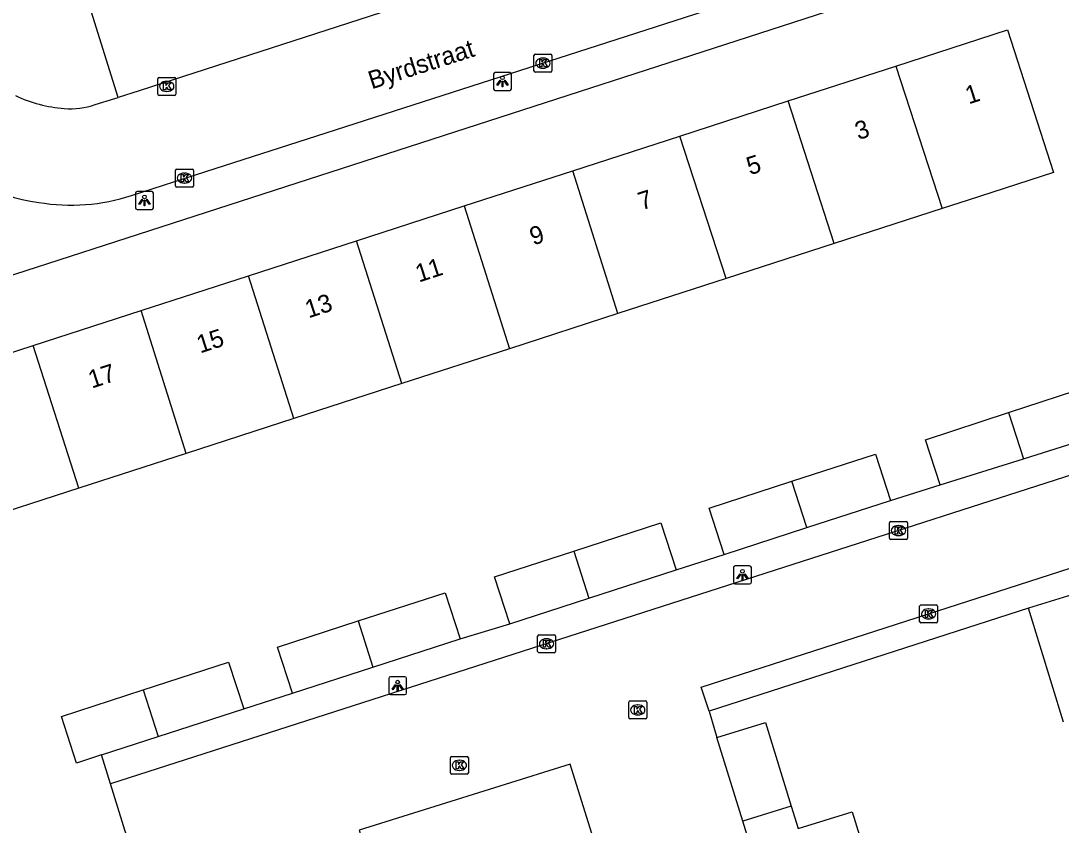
# Model space of a CAD drawing. Extents: x 161253 to 161848, y 384872 to 385383.
# Drawn here: x 161432.4 to 161490.3, y 385002.1 to 385046.9 of the extents above; entities that cross this region are included whole.
import ezdxf

# ---------------------------------------------------------------- set-up
doc = ezdxf.new("R2010")
doc.units = 0
for name, color, linetype in [('IMGEO_Kolk', 7, 'Continuous'), ('IMGEO_Lichtpunt', 7, 'Continuous'), ('IMGEO_Muur', 7, 'Continuous'), ('IMGEO_Openbare_ruimte_label', 7, 'Continuous'), ('IMGEO_Pand', 7, 'Continuous'), ('IMGEO_Pand_nummerreeks', 7, 'Continuous'), ('IMGEO_Parkeervlak_open', 7, 'Continuous'), ('IMGEO_Rijbaan_lokaal_open', 7, 'Continuous'), ('IMGEO_Voetpad_open', 7, 'Continuous')]:
    doc.layers.add(name, color=color, linetype=linetype)

msp = doc.modelspace()

# ---------------------------------------------------------------- linework, layer by layer
at = {"layer": 'IMGEO_Kolk'}
for p, q in [((161460.997, 385044.098), (161460.997, 385044.95)), ((161461.072, 385045.024), (161461.924, 385045.024)), ((161461.485, 385044.804), (161461.51, 385044.804)), ((161461.998, 385044.95), (161461.998, 385044.098)), ((161461.924, 385044.024), (161461.072, 385044.024)), ((161461.508, 385044.244), (161461.483, 385044.244)), ((161440.057, 385042.808), (161440.057, 385043.66)), ((161440.132, 385043.734), (161440.984, 385043.734)), ((161440.545, 385043.514), (161440.57, 385043.514)), ((161441.058, 385043.66), (161441.058, 385042.808)), ((161440.568, 385042.954), (161440.543, 385042.954)), ((161440.984, 385042.734), (161440.132, 385042.734)), ((161441.046, 385037.703), (161441.046, 385038.555)), ((161441.121, 385038.629), (161441.973, 385038.629)), ((161441.534, 385038.409), (161441.559, 385038.409)), ((161442.047, 385038.555), (161442.047, 385037.703)), ((161441.973, 385037.629), (161441.121, 385037.629)), ((161441.557, 385037.849), (161441.532, 385037.849)), ((161480.786, 385018.095), (161480.786, 385018.947)), ((161480.861, 385019.021), (161481.713, 385019.021)), ((161481.274, 385018.801), (161481.299, 385018.801)), ((161481.787, 385018.947), (161481.787, 385018.095)), ((161481.713, 385018.021), (161480.861, 385018.021)), ((161481.297, 385018.241), (161481.272, 385018.241)), ((161482.465, 385013.457), (161482.465, 385014.309)), ((161482.54, 385014.383), (161483.392, 385014.383)), ((161482.953, 385014.163), (161482.978, 385014.163)), ((161483.466, 385014.309), (161483.466, 385013.457)), ((161483.392, 385013.383), (161482.54, 385013.383)), ((161482.976, 385013.603), (161482.951, 385013.603)), ((161461.275, 385012.725), (161462.127, 385012.725)), ((161461.2, 385011.799), (161461.2, 385012.651)), ((161461.688, 385012.505), (161461.713, 385012.505)), ((161462.201, 385012.651), (161462.201, 385011.799)), ((161462.127, 385011.725), (161461.275, 385011.725)), ((161461.711, 385011.945), (161461.686, 385011.945)), ((161466.275, 385008.115), (161466.275, 385008.967)), ((161466.35, 385009.041), (161467.202, 385009.041)), ((161466.763, 385008.821), (161466.788, 385008.821)), ((161467.276, 385008.967), (161467.276, 385008.115)), ((161466.786, 385008.261), (161466.761, 385008.261)), ((161467.202, 385008.041), (161466.35, 385008.041)), ((161456.345, 385005.034), (161456.345, 385005.886)), ((161456.42, 385005.96), (161457.272, 385005.96)), ((161457.346, 385005.886), (161457.346, 385005.034)), ((161456.856, 385005.18), (161456.831, 385005.18)), ((161456.833, 385005.74), (161456.858, 385005.74)), ((161457.272, 385004.96), (161456.42, 385004.96))]:
    msp.add_line(p, q, dxfattribs=at)
for points in [[(161460.997, 385044.098), (161460.997, 385044.95)], [(161461.072, 385045.024), (161461.924, 385045.024)], [(161461.318, 385044.724), (161461.441, 385044.724), (161461.441, 385044.573), (161461.571, 385044.724), (161461.735, 385044.724), (161461.589, 385044.573), (161461.742, 385044.324), (161461.59, 385044.324), (161461.505, 385044.488), (161461.441, 385044.421), (161461.441, 385044.324), (161461.318, 385044.324), (161461.318, 385044.724)], [(161461.998, 385044.95), (161461.998, 385044.098)], [(161461.924, 385044.024), (161461.072, 385044.024)], [(161440.057, 385042.808), (161440.057, 385043.66)], [(161440.132, 385043.734), (161440.984, 385043.734)], [(161440.378, 385043.434), (161440.501, 385043.434), (161440.501, 385043.283), (161440.631, 385043.434), (161440.795, 385043.434), (161440.649, 385043.283), (161440.802, 385043.034), (161440.65, 385043.034), (161440.565, 385043.198), (161440.501, 385043.131), (161440.501, 385043.034), (161440.378, 385043.034), (161440.378, 385043.434)], [(161441.058, 385043.66), (161441.058, 385042.808)], [(161440.984, 385042.734), (161440.132, 385042.734)], [(161441.046, 385037.703), (161441.046, 385038.555)], [(161441.121, 385038.629), (161441.973, 385038.629)], [(161441.367, 385038.329), (161441.49, 385038.329), (161441.49, 385038.178), (161441.62, 385038.329), (161441.784, 385038.329), (161441.638, 385038.178), (161441.791, 385037.929), (161441.639, 385037.929), (161441.554, 385038.093), (161441.49, 385038.026), (161441.49, 385037.929), (161441.367, 385037.929), (161441.367, 385038.329)], [(161442.047, 385038.555), (161442.047, 385037.703)], [(161441.973, 385037.629), (161441.121, 385037.629)], [(161480.786, 385018.095), (161480.786, 385018.947)], [(161480.861, 385019.021), (161481.713, 385019.021)], [(161481.107, 385018.721), (161481.23, 385018.721), (161481.23, 385018.57), (161481.36, 385018.721), (161481.524, 385018.721), (161481.378, 385018.57), (161481.531, 385018.321), (161481.379, 385018.321), (161481.294, 385018.485), (161481.23, 385018.418), (161481.23, 385018.321), (161481.107, 385018.321), (161481.107, 385018.721)], [(161481.787, 385018.947), (161481.787, 385018.095)], [(161481.713, 385018.021), (161480.861, 385018.021)], [(161482.465, 385013.457), (161482.465, 385014.309)], [(161482.54, 385014.383), (161483.392, 385014.383)], [(161482.786, 385014.083), (161482.909, 385014.083), (161482.909, 385013.932), (161483.039, 385014.083), (161483.203, 385014.083), (161483.057, 385013.932), (161483.21, 385013.683), (161483.058, 385013.683), (161482.973, 385013.847), (161482.909, 385013.78), (161482.909, 385013.683), (161482.786, 385013.683), (161482.786, 385014.083)], [(161483.466, 385014.309), (161483.466, 385013.457)], [(161483.392, 385013.383), (161482.54, 385013.383)], [(161461.275, 385012.725), (161462.127, 385012.725)], [(161461.2, 385011.799), (161461.2, 385012.651)], [(161461.521, 385012.425), (161461.644, 385012.425), (161461.644, 385012.274), (161461.774, 385012.425), (161461.938, 385012.425), (161461.792, 385012.274), (161461.945, 385012.025), (161461.793, 385012.025), (161461.708, 385012.189), (161461.644, 385012.122), (161461.644, 385012.025), (161461.521, 385012.025), (161461.521, 385012.425)], [(161462.201, 385012.651), (161462.201, 385011.799)], [(161462.127, 385011.725), (161461.275, 385011.725)], [(161466.275, 385008.115), (161466.275, 385008.967)], [(161466.35, 385009.041), (161467.202, 385009.041)], [(161466.596, 385008.741), (161466.719, 385008.741), (161466.719, 385008.59), (161466.849, 385008.741), (161467.013, 385008.741), (161466.867, 385008.59), (161467.02, 385008.341), (161466.868, 385008.341), (161466.783, 385008.505), (161466.719, 385008.438), (161466.719, 385008.341), (161466.596, 385008.341), (161466.596, 385008.741)], [(161467.276, 385008.967), (161467.276, 385008.115)], [(161467.202, 385008.041), (161466.35, 385008.041)], [(161456.345, 385005.034), (161456.345, 385005.886)], [(161456.42, 385005.96), (161457.272, 385005.96)], [(161457.346, 385005.886), (161457.346, 385005.034)], [(161456.666, 385005.66), (161456.789, 385005.66), (161456.789, 385005.509), (161456.919, 385005.66), (161457.083, 385005.66), (161456.937, 385005.509), (161457.09, 385005.26), (161456.938, 385005.26), (161456.853, 385005.424), (161456.789, 385005.357), (161456.789, 385005.26), (161456.666, 385005.26), (161456.666, 385005.66)], [(161457.272, 385004.96), (161456.42, 385004.96)]]:
    msp.add_lwpolyline(points, dxfattribs=at)
for centre, start, end in [((161461.074, 385044.948), 91.55205, 178.44795), ((161461.074, 385044.948), 91.55205, 178.44795), ((161461.922, 385044.948), 1.55205, 88.44795), ((161461.922, 385044.948), 1.55205, 88.44795), ((161461.074, 385044.1), 181.55205, 268.44795), ((161461.074, 385044.1), 181.55205, 268.44795), ((161461.922, 385044.1), 271.55205, 358.44795), ((161461.922, 385044.1), 271.55205, 358.44795), ((161440.134, 385043.658), 91.55205, 178.44795), ((161440.134, 385043.658), 91.55205, 178.44795), ((161440.982, 385043.658), 1.55205, 88.44795), ((161440.982, 385043.658), 1.55205, 88.44795), ((161440.134, 385042.81), 181.55205, 268.44795), ((161440.134, 385042.81), 181.55205, 268.44795), ((161440.982, 385042.81), 271.55205, 358.44795), ((161440.982, 385042.81), 271.55205, 358.44795), ((161441.123, 385038.553), 91.55205, 178.44795), ((161441.123, 385038.553), 91.55205, 178.44795), ((161441.971, 385038.553), 1.55205, 88.44795), ((161441.971, 385038.553), 1.55205, 88.44795), ((161441.123, 385037.705), 181.55205, 268.44795), ((161441.123, 385037.705), 181.55205, 268.44795), ((161441.971, 385037.705), 271.55205, 358.44795), ((161441.971, 385037.705), 271.55205, 358.44795), ((161480.863, 385018.945), 91.55205, 178.44795), ((161480.863, 385018.945), 91.55205, 178.44795), ((161481.711, 385018.945), 1.55205, 88.44795), ((161481.711, 385018.945), 1.55205, 88.44795), ((161480.863, 385018.097), 181.55205, 268.44795), ((161480.863, 385018.097), 181.55205, 268.44795), ((161481.711, 385018.097), 271.55205, 358.44795), ((161481.711, 385018.097), 271.55205, 358.44795), ((161482.542, 385014.307), 91.55205, 178.44795), ((161482.542, 385014.307), 91.55205, 178.44795), ((161483.39, 385014.307), 1.55205, 88.44795), ((161483.39, 385014.307), 1.55205, 88.44795), ((161482.542, 385013.459), 181.55205, 268.44795), ((161482.542, 385013.459), 181.55205, 268.44795), ((161483.39, 385013.459), 271.55205, 358.44795), ((161483.39, 385013.459), 271.55205, 358.44795), ((161461.277, 385012.649), 91.55205, 178.44795), ((161461.277, 385012.649), 91.55205, 178.44795), ((161462.125, 385012.649), 1.55205, 88.44795), ((161462.125, 385012.649), 1.55205, 88.44795), ((161461.277, 385011.801), 181.55205, 268.44795), ((161461.277, 385011.801), 181.55205, 268.44795), ((161462.125, 385011.801), 271.55205, 358.44795), ((161462.125, 385011.801), 271.55205, 358.44795), ((161466.352, 385008.965), 91.55205, 178.44795), ((161466.352, 385008.965), 91.55205, 178.44795), ((161467.2, 385008.965), 1.55205, 88.44795), ((161467.2, 385008.965), 1.55205, 88.44795), ((161466.352, 385008.117), 181.55205, 268.44795), ((161466.352, 385008.117), 181.55205, 268.44795), ((161467.2, 385008.117), 271.55205, 358.44795), ((161467.2, 385008.117), 271.55205, 358.44795), ((161456.422, 385005.884), 91.55205, 178.44795), ((161456.422, 385005.884), 91.55205, 178.44795), ((161457.27, 385005.884), 1.55205, 88.44795), ((161457.27, 385005.884), 1.55205, 88.44795), ((161456.422, 385005.036), 181.55205, 268.44795), ((161456.422, 385005.036), 181.55205, 268.44795), ((161457.27, 385005.036), 271.55205, 358.44795), ((161457.27, 385005.036), 271.55205, 358.44795)]:
    msp.add_arc(centre, 0.0765, start, end, dxfattribs=at)
for centre, major_axis, ratio, start_param, end_param in [((161461.484, 385044.524), (-0.387, 0.002), 0.722429, 4.712389, 7.853982), ((161461.509, 385044.524), (-0.39, 0.002), 0.717154, 1.570796, 4.712389), ((161440.544, 385043.234), (-0.387, 0.002), 0.722429, 4.712389, 7.853982), ((161440.569, 385043.234), (-0.39, 0.002), 0.717154, 1.570796, 4.712389), ((161441.533, 385038.129), (-0.387, 0.002), 0.722429, 4.712389, 7.853982), ((161441.558, 385038.129), (-0.39, 0.002), 0.717154, 1.570796, 4.712389), ((161481.273, 385018.521), (-0.387, 0.002), 0.722429, 4.712389, 7.853982), ((161481.298, 385018.521), (-0.39, 0.002), 0.717154, 1.570796, 4.712389), ((161482.952, 385013.883), (-0.387, 0.002), 0.722429, 4.712389, 7.853982), ((161482.977, 385013.883), (-0.39, 0.002), 0.717154, 1.570796, 4.712389), ((161461.687, 385012.225), (-0.387, 0.002), 0.722429, 4.712389, 7.853982), ((161461.712, 385012.225), (-0.39, 0.002), 0.717154, 1.570796, 4.712389), ((161466.762, 385008.541), (-0.387, 0.002), 0.722429, 4.712389, 7.853982), ((161466.787, 385008.541), (-0.39, 0.002), 0.717154, 1.570796, 4.712389), ((161456.832, 385005.46), (-0.387, 0.002), 0.722429, 4.712389, 7.853982), ((161456.857, 385005.46), (-0.39, 0.002), 0.717154, 1.570796, 4.712389)]:
    msp.add_ellipse(centre, major_axis=major_axis, ratio=ratio, start_param=start_param, end_param=end_param, dxfattribs=at)
at = {"layer": 'IMGEO_Lichtpunt'}
for p, q in [((161459.651, 385044.005), (161458.843, 385044.005)), ((161459.651, 385044.005), (161458.843, 385044.005)), ((161458.749, 385043.91), (161458.749, 385043.103)), ((161458.749, 385043.91), (161458.749, 385043.103)), ((161459.745, 385043.103), (161459.745, 385043.91)), ((161459.745, 385043.103), (161459.745, 385043.91)), ((161458.843, 385043.009), (161459.651, 385043.009)), ((161458.843, 385043.009), (161459.651, 385043.009)), ((161438.817, 385037.286), (161438.817, 385036.479)), ((161438.817, 385037.286), (161438.817, 385036.479)), ((161439.719, 385037.381), (161438.911, 385037.381)), ((161439.719, 385037.381), (161438.911, 385037.381)), ((161439.813, 385036.479), (161439.813, 385037.286)), ((161439.813, 385036.479), (161439.813, 385037.286)), ((161438.911, 385036.385), (161439.719, 385036.385)), ((161438.911, 385036.385), (161439.719, 385036.385)), ((161472.102, 385016.459), (161472.102, 385015.652)), ((161472.102, 385016.459), (161472.102, 385015.652)), ((161473.004, 385016.554), (161472.196, 385016.554)), ((161473.004, 385016.554), (161472.196, 385016.554)), ((161473.098, 385015.652), (161473.098, 385016.459)), ((161473.098, 385015.652), (161473.098, 385016.459)), ((161472.196, 385015.558), (161473.004, 385015.558)), ((161472.196, 385015.558), (161473.004, 385015.558)), ((161453.817, 385010.39), (161453.009, 385010.39)), ((161453.817, 385010.39), (161453.009, 385010.39)), ((161452.915, 385010.295), (161452.915, 385009.488)), ((161452.915, 385010.295), (161452.915, 385009.488)), ((161453.911, 385009.488), (161453.911, 385010.295)), ((161453.911, 385009.488), (161453.911, 385010.295)), ((161453.009, 385009.394), (161453.817, 385009.394)), ((161453.009, 385009.394), (161453.817, 385009.394))]:
    msp.add_line(p, q, dxfattribs=at)
for points in [[(161459.123, 385043.574), (161459.162, 385043.546), (161458.974, 385043.284), (161458.936, 385043.311), (161459.123, 385043.574)], [(161459.225, 385043.526), (161459.272, 385043.526), (161459.272, 385043.204), (161459.225, 385043.204), (161459.225, 385043.526)], [(161459.335, 385043.546), (161459.373, 385043.573), (161459.56, 385043.311), (161459.521, 385043.283), (161459.335, 385043.546)], [(161439.191, 385036.95), (161439.23, 385036.922), (161439.042, 385036.66), (161439.004, 385036.687), (161439.191, 385036.95)], [(161439.293, 385036.902), (161439.34, 385036.902), (161439.34, 385036.58), (161439.293, 385036.58), (161439.293, 385036.902)], [(161439.403, 385036.922), (161439.441, 385036.949), (161439.628, 385036.687), (161439.589, 385036.659), (161439.403, 385036.922)], [(161472.476, 385016.123), (161472.515, 385016.095), (161472.327, 385015.833), (161472.289, 385015.86), (161472.476, 385016.123)], [(161472.578, 385016.075), (161472.625, 385016.075), (161472.625, 385015.753), (161472.578, 385015.753), (161472.578, 385016.075)], [(161472.688, 385016.095), (161472.726, 385016.122), (161472.913, 385015.86), (161472.874, 385015.832), (161472.688, 385016.095)], [(161453.289, 385009.959), (161453.328, 385009.931), (161453.14, 385009.669), (161453.102, 385009.696), (161453.289, 385009.959)], [(161453.391, 385009.911), (161453.438, 385009.911), (161453.438, 385009.589), (161453.391, 385009.589), (161453.391, 385009.911)], [(161453.501, 385009.931), (161453.539, 385009.958), (161453.726, 385009.696), (161453.687, 385009.668), (161453.501, 385009.931)]]:
    msp.add_lwpolyline(points, dxfattribs=at)
for centre in [(161459.248, 385043.708), (161439.316, 385037.084), (161472.601, 385016.257), (161453.414, 385010.093)]:
    msp.add_circle(centre, 0.0994, dxfattribs=at)
for centre, start, end in [((161458.843, 385043.91), 90, 180), ((161458.843, 385043.91), 90, 180), ((161459.651, 385043.91), 0, 90), ((161459.651, 385043.91), 0, 90), ((161458.843, 385043.103), 180, 270), ((161458.843, 385043.103), 180, 270), ((161459.651, 385043.103), 270, 0), ((161459.651, 385043.103), 270, 360), ((161438.911, 385037.286), 90, 180), ((161438.911, 385037.286), 90, 180), ((161439.719, 385037.286), 0, 90), ((161439.719, 385037.286), 0, 90), ((161438.911, 385036.479), 180, 270), ((161438.911, 385036.479), 180, 270), ((161439.719, 385036.479), 270, 0), ((161439.719, 385036.479), 270, 360), ((161472.196, 385016.459), 90, 180), ((161472.196, 385016.459), 90, 180), ((161473.004, 385016.459), 0, 90), ((161473.004, 385016.459), 0, 90), ((161472.196, 385015.652), 180, 270), ((161472.196, 385015.652), 180, 270), ((161473.004, 385015.652), 270, 0), ((161473.004, 385015.652), 270, 360), ((161453.009, 385010.295), 90, 180), ((161453.009, 385010.295), 90, 180), ((161453.817, 385010.295), 0, 90), ((161453.817, 385010.295), 0, 90), ((161453.009, 385009.488), 180, 270), ((161453.009, 385009.488), 180, 270), ((161453.817, 385009.488), 270, 0), ((161453.817, 385009.488), 270, 360)]:
    msp.add_arc(centre, 0.0946, start, end, dxfattribs=at)
at = {"layer": 'IMGEO_Muur'}
for points in [[(161488.521, 385014.203), (161470.742, 385008.465)], [(161470.742, 385008.465), (161471.18, 385007.012)]]:
    msp.add_lwpolyline(points, dxfattribs=at)
at = {"layer": 'IMGEO_Pand'}
for points in [[(161481.138, 385044.361), (161487.356, 385046.375), (161489.924, 385038.448), (161485.168, 385036.908), (161483.718, 385036.438)], [(161475.149, 385042.421), (161481.138, 385044.361)], [(161481.138, 385044.361), (161483.718, 385036.438)], [(161469.112, 385040.466), (161475.149, 385042.421)], [(161477.713, 385034.493), (161475.149, 385042.421)], [(161463.17, 385038.542), (161469.112, 385040.466)], [(161471.689, 385032.542), (161469.112, 385040.466)], [(161457.106, 385036.578), (161463.17, 385038.542)], [(161465.674, 385030.594), (161463.17, 385038.542)], [(161451.117, 385034.638), (161457.106, 385036.578)], [(161457.106, 385036.578), (161459.631, 385028.637)], [(161483.718, 385036.438), (161477.713, 385034.493)], [(161445.109, 385032.692), (161451.117, 385034.638)], [(161453.645, 385026.699), (161451.117, 385034.638)], [(161477.713, 385034.493), (161471.689, 385032.542)], [(161439.129, 385030.756), (161445.109, 385032.692)], [(161447.63, 385024.751), (161445.109, 385032.692)], [(161471.689, 385032.542), (161465.674, 385030.594)], [(161433.121, 385028.81), (161439.129, 385030.756)], [(161441.635, 385022.809), (161439.129, 385030.756)], [(161465.674, 385030.594), (161459.631, 385028.637)], [(161435.659, 385020.873), (161429.587, 385018.907), (161428.56, 385022.078), (161427.02, 385026.834), (161433.121, 385028.81)], [(161435.659, 385020.873), (161433.121, 385028.81)], [(161459.631, 385028.637), (161453.645, 385026.699)], [(161453.645, 385026.699), (161447.63, 385024.751)], [(161487.414, 385025.088), (161492.06, 385026.613), (161492.885, 385023.978)], [(161483.601, 385021.059), (161482.79, 385023.57), (161487.414, 385025.088)], [(161487.414, 385025.088), (161488.25, 385022.521)], [(161447.63, 385024.751), (161441.635, 385022.809)], [(161488.25, 385022.521), (161492.885, 385023.978)], [(161441.635, 385022.809), (161435.659, 385020.873)], [(161475.356, 385021.265), (161480.011, 385022.773), (161480.847, 385020.193)], [(161483.601, 385021.059), (161488.25, 385022.521)], [(161471.579, 385017.192), (161470.744, 385019.771), (161475.356, 385021.265)], [(161476.195, 385018.687), (161475.356, 385021.265)], [(161476.195, 385018.687), (161480.847, 385020.193)], [(161463.213, 385017.373), (161468.066, 385018.944), (161468.911, 385016.334)], [(161471.579, 385017.192), (161476.195, 385018.687)], [(161459.652, 385013.335), (161458.806, 385015.946), (161463.213, 385017.373)], [(161463.213, 385017.373), (161464.044, 385014.758)], [(161464.044, 385014.758), (161468.911, 385016.334)], [(161496.487, 385016.657), (161488.521, 385014.203)], [(161451.203, 385013.495), (161456.048, 385015.065), (161456.883, 385012.489)], [(161459.652, 385013.335), (161464.044, 385014.758)], [(161490.476, 385007.857), (161488.521, 385014.203)], [(161447.554, 385009.467), (161446.72, 385012.043), (161451.203, 385013.495)], [(161451.203, 385013.495), (161452.023, 385010.915)], [(161452.023, 385010.915), (161456.883, 385012.489)], [(161439.247, 385009.653), (161444.002, 385011.193), (161444.841, 385008.602)], [(161447.554, 385009.467), (161452.023, 385010.915)], [(161436.926, 385006.038), (161435.531, 385005.586), (161434.692, 385008.177), (161439.247, 385009.653)], [(161439.247, 385009.653), (161440.076, 385007.059)], [(161440.076, 385007.059), (161444.841, 385008.602)], [(161471.18, 385007.012), (161473.878, 385007.844), (161475.314, 385003.189)], [(161436.926, 385006.038), (161440.076, 385007.059)], [(161472.616, 385002.358), (161471.18, 385007.012)], [(161475.314, 385003.189), (161472.616, 385002.358)], [(161475.314, 385003.189), (161475.695, 385001.953), (161478.707, 385002.877), (161479.593, 385000), (161480.125, 384998.272)], [(161474.387, 384996.562), (161474.039, 384997.742), (161473.343, 385000), (161472.616, 385002.358)]]:
    msp.add_lwpolyline(points, dxfattribs=at)
at = {"layer": 'IMGEO_Parkeervlak_open'}
msp.add_lwpolyline([(161437.861, 385042.614), (161436.076, 385048.327), (161437.935, 385048.896), (161432.999, 385064.025)], dxfattribs=at)
at = {"layer": 'IMGEO_Rijbaan_lokaal_open'}
for points in [[(161470.434, 385053.161), (161452.512, 385047.336), (161439.031, 385042.98), (161437.861, 385042.614)], [(161438.593, 385037.157), (161442.724, 385038.493), (161449.422, 385040.654), (161485.057, 385052.122)], [(161436.574, 385042.22), (161437.674, 385042.556), (161437.861, 385042.614)], [(161470.742, 385008.465), (161470.311, 385009.8), (161500, 385019.381), (161500.269, 385019.47), (161500, 385020.369), (161498.843, 385024.166), (161437.426, 385004.427)], [(161470.742, 385008.465), (161471.18, 385007.012)], [(161464.574, 385000.538), (161463.019, 385005.524), (161451.266, 385001.859), (161452.809, 384996.909)], [(161439.058, 384999.168), (161438.8, 385000), (161437.426, 385004.427)]]:
    msp.add_lwpolyline(points, dxfattribs=at)
for centre, radius, start, end in [((161435.55, 385050.085), 8.119, 245.11673, 265.09381), ((161435.12, 385046.652), 4.664, 266.75666, 288.16604), ((161435.052, 385048.503), 11.838, 226.23335, 262.1461), ((161435.227, 385047.623), 10.994, 260.6163, 287.83113)]:
    msp.add_arc(centre, radius, start, end, dxfattribs=at)
at = {"layer": 'IMGEO_Voetpad_open'}
for points in [[(161488.637, 385051.077), (161425.757, 385030.732), (161423.476, 385029.994)], [(161480.847, 385020.193), (161483.601, 385021.059)], [(161468.911, 385016.334), (161471.579, 385017.192)], [(161488.521, 385014.203), (161470.742, 385008.465)], [(161456.883, 385012.489), (161459.652, 385013.335)], [(161444.841, 385008.602), (161447.554, 385009.467)], [(161437.426, 385004.427), (161436.926, 385006.038)]]:
    msp.add_lwpolyline(points, dxfattribs=at)

# ---------------------------------------------------------------- texts
at = {"layer": 'IMGEO_Openbare_ruimte_label'}
msp.add_text('Byrdstraat', height=1, rotation=17.76432, dxfattribs=at).set_placement((161451.965, 385043.066))
at = {"layer": 'IMGEO_Pand_nummerreeks'}
for s, p in [('1', (161485.197, 385042.227)), ('3', (161479.054, 385040.238)), ('5', (161473.021, 385038.284)), ('7', (161466.987, 385036.33)), ('9', (161460.953, 385034.376)), ('11', (161454.591, 385032.316)), ('13', (161448.449, 385030.325)), ('15', (161442.416, 385028.371)), ('17', (161436.382, 385026.417))]:
    msp.add_text(s, height=1, rotation=17.94557, dxfattribs=at).set_placement(p)

doc.saveas('drawing.dxf')
